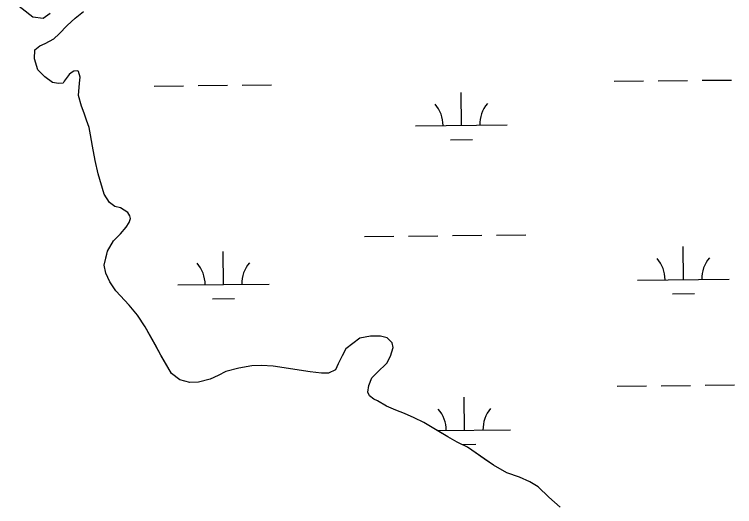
# Model space of a CAD drawing. Extents: x 3734862 to 3772949, y 391520 to 417239.
# Drawn here: x 3763097 to 3763883, y 408176 to 408713 of the extents above; entities that cross this region are included whole.
import ezdxf

# ---------------------------------------------------------------- set-up
doc = ezdxf.new("R2010")
doc.units = 0
doc.layers.add('V-TOPO-SHOR', color=7, linetype='Continuous')
doc.layers.add('V-WETL-SWMP', color=7, linetype='Continuous')

msp = doc.modelspace()

# ---------------------------------------------------------------- linework, layer by layer
at = {"layer": 'V-TOPO-SHOR'}
for points in [[(3763135.91, 408714.36), (3763128.42, 408708.88), (3763117.02, 408710.5), (3763097.03, 408725.9)], [(3763239.56, 408372.39), (3763231.35, 408385.39), (3763222.35, 408396.04), (3763207.87, 408411.82), (3763201.22, 408421.67), (3763196.94, 408431.11), (3763195, 408439.77), (3763197, 408448.41), (3763198.6, 408455.09), (3763205.32, 408466.46), (3763212.82, 408473.9), (3763219.14, 408481.34), (3763222.3, 408486.44), (3763223.89, 408490.76), (3763223.11, 408493.52), (3763220.77, 408497.45), (3763212.93, 408502.2), (3763206.64, 408503.8), (3763200.77, 408508.14), (3763194.9, 408517.21), (3763188.31, 408539.64), (3763185.22, 408554.19), (3763182.13, 408569.53), (3763180.21, 408582.12), (3763178.67, 408589.98), (3763175.56, 408597.86), (3763173.23, 408605.73), (3763170.11, 408613.21), (3763167.01, 408625.01), (3763167.42, 408629.73), (3763168.24, 408638.37), (3763168.66, 408645.05), (3763167.11, 408650.96), (3763166.33, 408651.74), (3763162, 408651.37), (3763158.85, 408649.81), (3763156.88, 408647.85), (3763151.35, 408640.4), (3763150.16, 408638.44), (3763145.05, 408638.07), (3763138.76, 408639.27), (3763130.14, 408645.2), (3763122.7, 408653.09), (3763118.81, 408664.89), (3763119.25, 408674.72), (3763124.76, 408679.02), (3763130.67, 408681.75), (3763140.12, 408686.83), (3763146.04, 408692.31), (3763154.72, 408701.31), (3763163.4, 408709.14), (3763172.47, 408716.58)], [(3763692.41, 408175.71), (3763680.27, 408186.76), (3763668.52, 408197.81), (3763659.5, 408203.35), (3763648.12, 408208.5), (3763634.38, 408213.27), (3763619.87, 408221.58), (3763609.68, 408228.69), (3763599.87, 408235.41), (3763591.25, 408241.34), (3763580.26, 408246.88), (3763570.06, 408252.42), (3763558.3, 408259.55), (3763543.79, 408268.25), (3763533.2, 408273.4), (3763522.6, 408278.16), (3763513.18, 408281.73), (3763502.98, 408286.09), (3763493.17, 408291.63), (3763489.25, 408293.61), (3763484.55, 408297.17), (3763482.6, 408301.11), (3763483.8, 408308.57), (3763486.98, 408316.81), (3763492.9, 408322.69), (3763503.55, 408332.86), (3763507.51, 408340.71), (3763510.3, 408350.13), (3763509.14, 408355.25), (3763503.65, 408360.38), (3763496.59, 408362.37), (3763485.58, 408362.41), (3763473.78, 408360.1), (3763458.8, 408348.36), (3763454.84, 408340.91), (3763450.48, 408332.28), (3763447.31, 408325.61), (3763439.83, 408322.1), (3763431.97, 408322.13), (3763419.79, 408323.36), (3763379.33, 408329.8), (3763366.75, 408330.24), (3763356.14, 408329.89), (3763341.98, 408327.58), (3763327.81, 408323.71), (3763319.54, 408319.41), (3763310.49, 408315.52), (3763297.9, 408312.03), (3763288.46, 408311.67), (3763277.46, 408314.85), (3763268.45, 408321.57), (3763262.98, 408331.03), (3763256.73, 408341.66), (3763250.49, 408353.08), (3763245.41, 408362.15), (3763239.56, 408372.39)]]:
    msp.add_lwpolyline(points, dxfattribs=at)
at = {"layer": 'V-WETL-SWMP'}
for p, q in [((3763751.36, 408640.49), (3763783.36, 408640.83)), ((3763799.36, 408641), (3763831.35, 408641.33)), ((3763847.35, 408641.5), (3763879.35, 408641.84)), ((3763249.48, 408635.19), (3763281.48, 408635.53)), ((3763297.48, 408635.69), (3763329.47, 408636.03)), ((3763345.47, 408636.2), (3763377.47, 408636.54)), ((3763584.79, 408592.3), (3763584.41, 408628.29)), ((3763534.8, 408591.77), (3763634.79, 408592.82)), ((3763572.96, 408576.74), (3763596.96, 408576.99)), ((3763479.22, 408471.1), (3763511.22, 408471.44)), ((3763527.22, 408471.61), (3763559.22, 408471.95)), ((3763575.22, 408472.12), (3763607.22, 408472.46)), ((3763623.22, 408472.62), (3763655.21, 408472.96)), ((3763827.06, 408424.03), (3763826.68, 408460.03)), ((3763325.18, 408418.73), (3763324.8, 408454.73)), ((3763777.06, 408423.5), (3763877.05, 408424.56)), ((3763275.18, 408418.2), (3763375.17, 408419.26)), ((3763815.22, 408408.48), (3763839.22, 408408.73)), ((3763313.34, 408403.17), (3763337.34, 408403.43)), ((3763754.87, 408307.83), (3763786.87, 408308.17)), ((3763802.87, 408308.34), (3763834.87, 408308.68)), ((3763850.87, 408308.85), (3763882.87, 408309.18)), ((3763588.31, 408259.64), (3763587.93, 408295.64)), ((3763558.61, 408259.33), (3763638.31, 408260.17)), ((3763585.62, 408244.18), (3763600.47, 408244.34))]:
    msp.add_line(p, q, dxfattribs=at)
for points in [[(3763135.91, 408714.36), (3763128.42, 408708.88), (3763117.02, 408710.5), (3763097.04, 408725.9)], [(3763195, 408439.77), (3763198.6, 408455.09), (3763205.32, 408466.46), (3763212.82, 408473.9), (3763219.14, 408481.35), (3763222.3, 408486.44), (3763223.89, 408490.76), (3763223.11, 408493.52), (3763220.77, 408497.45), (3763212.93, 408502.2), (3763206.64, 408503.8), (3763200.77, 408508.14), (3763194.9, 408517.21), (3763188.31, 408539.64), (3763185.22, 408554.19), (3763182.13, 408569.53), (3763180.21, 408582.12), (3763178.67, 408589.98), (3763175.56, 408597.86), (3763173.23, 408605.73), (3763170.11, 408613.21), (3763167.01, 408625.01), (3763168.24, 408638.37), (3763168.66, 408645.05), (3763167.11, 408650.96), (3763166.33, 408651.74), (3763162, 408651.37), (3763158.85, 408649.81), (3763156.88, 408647.85), (3763151.35, 408640.4), (3763150.16, 408638.44), (3763145.05, 408638.07), (3763138.77, 408639.27), (3763130.14, 408645.2), (3763122.7, 408653.09), (3763118.81, 408664.9), (3763119.25, 408674.72), (3763124.77, 408679.02), (3763130.67, 408681.75), (3763140.12, 408686.83), (3763146.04, 408692.31), (3763154.72, 408701.31), (3763163.4, 408709.14), (3763172.47, 408716.58)], [(3763692.41, 408175.71), (3763680.27, 408186.76), (3763668.52, 408197.81), (3763659.5, 408203.35), (3763648.12, 408208.5), (3763634.38, 408213.27), (3763619.87, 408221.58), (3763591.25, 408241.34), (3763580.26, 408246.88), (3763570.06, 408252.43), (3763543.79, 408268.25), (3763533.2, 408273.4), (3763522.6, 408278.16), (3763513.18, 408281.73), (3763502.98, 408286.09), (3763493.17, 408291.63), (3763489.25, 408293.61), (3763484.55, 408297.17), (3763482.6, 408301.11), (3763483.8, 408308.57), (3763486.98, 408316.81), (3763492.9, 408322.68), (3763503.55, 408332.86), (3763507.51, 408340.71), (3763510.3, 408350.13), (3763509.14, 408355.25), (3763503.65, 408360.38), (3763496.59, 408362.37), (3763485.58, 408362.41), (3763473.78, 408360.1), (3763458.8, 408348.36), (3763454.84, 408340.91), (3763450.48, 408332.28), (3763447.31, 408325.61), (3763439.83, 408322.1), (3763431.97, 408322.13), (3763419.79, 408323.36), (3763379.33, 408329.8), (3763366.75, 408330.24), (3763356.14, 408329.89), (3763341.98, 408327.58), (3763327.81, 408323.71), (3763319.54, 408319.41), (3763310.49, 408315.52), (3763297.9, 408312.03), (3763288.46, 408311.67), (3763277.47, 408314.85), (3763268.45, 408321.57), (3763256.73, 408341.66), (3763250.49, 408353.09), (3763239.56, 408372.39), (3763231.35, 408385.39), (3763222.35, 408396.04), (3763207.87, 408411.81), (3763201.22, 408421.67), (3763196.94, 408431.12), (3763195, 408439.77)]]:
    msp.add_lwpolyline(points, dxfattribs=at)
for centre, start, end in [((3763529.55, 408592.19), 359.83336, 41.37702), ((3763640.03, 408593.35), 139.83336, 181.37702), ((3763771.81, 408423.92), 359.83336, 41.37702), ((3763882.29, 408425.09), 139.83336, 181.37702), ((3763269.93, 408418.62), 359.83336, 41.37702), ((3763380.41, 408419.79), 139.83336, 181.37702), ((3763533.06, 408259.53), 359.83336, 41.37702), ((3763643.54, 408260.7), 139.83336, 181.37702)]:
    msp.add_arc(centre, 35.25, start, end, dxfattribs=at)

doc.saveas('drawing.dxf')
